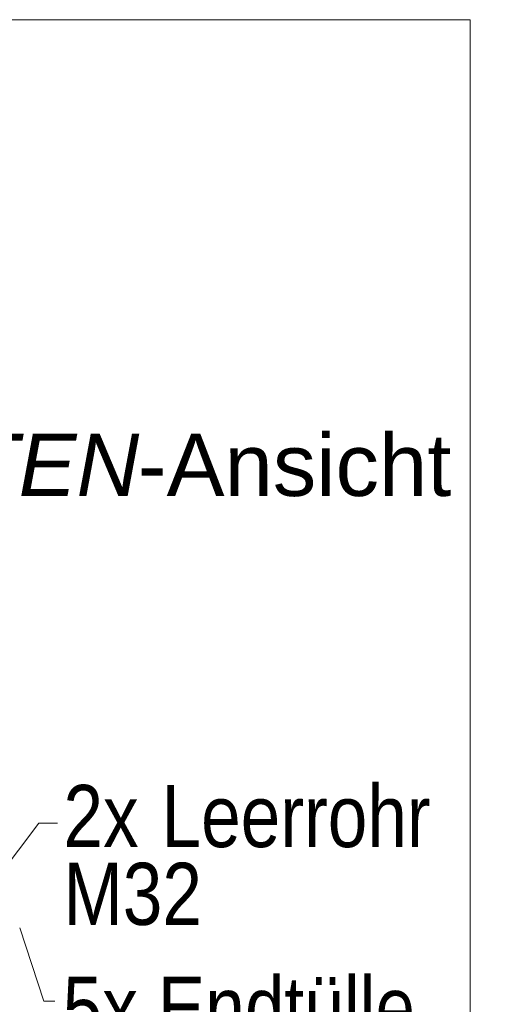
# Model space of a CAD drawing. Extents: x -620 to 300, y 62 to 1162.
# Tile 274 of 300: x 228 to 238, y 957 to 979. Entities that reach past the tile are written whole.
import ezdxf
from ezdxf.lldxf.tags import DXFTag

# ---------------------------------------------------------------- set-up
doc = ezdxf.new("R2010")
doc.units = 0
doc.layers.get('0').update_dxf_attribs({"lineweight": 13})
doc.layers.add('E_Detail_Beschriftung', color=7, linetype='Continuous', lineweight=13, true_color=0x009900)
doc.layers.add('E_Detail_Linie_Text_Bem', color=7, linetype='Continuous', lineweight=13)
doc.styles.get("Standard").update_dxf_attribs({"font": 'ARIALN.TTF'})
tags = doc.linetypes.add('fein_strichliert-A06G94EV8I', pattern=[4, 1, -2, 1]).pattern_tags.tags
tags[8:9] = [DXFTag(74, 4), DXFTag(75, 0), DXFTag(340, '0'), DXFTag(46, 0.0), DXFTag(50, 0.0), DXFTag(44, 0.0), DXFTag(45, 0.0)]
tags[6:7] = [DXFTag(74, 4), DXFTag(75, 0), DXFTag(340, '0'), DXFTag(46, 0.0), DXFTag(50, 0.0), DXFTag(44, 0.0), DXFTag(45, 0.0)]
tags[4:5] = [DXFTag(74, 4), DXFTag(75, 0), DXFTag(340, '0'), DXFTag(46, 0.0), DXFTag(50, 0.0), DXFTag(44, 0.0), DXFTag(45, 0.0)]

# ---------------------------------------------------------------- blocks, each defined once
blk = doc.blocks.new('Referenz-A06G94EW8I')
at = {"layer": 'E_Detail_Linie_Text_Bem', "linetype": 'fein_strichliert-A06G94EV8I', "ltscale": 0.65}
for p, q in [((237.664, 978.919), (174.894, 978.919)), ((237.664, 917.602), (237.664, 978.919))]:
    blk.add_line(p, q, dxfattribs=at)
at = {"layer": 'E_Detail_Linie_Text_Bem', "color": 0, "linetype": 'Continuous', "ltscale": 0.13}
for p, q in [((226.279, 958.611), (227.949, 960.819)), ((227.949, 960.819), (228.375, 960.819)), ((228.062, 956.812), (227.524, 958.46)), ((228.312, 956.812), (228.062, 956.812))]:
    blk.add_line(p, q, dxfattribs=at)
at = {"layer": 'E_Detail_Beschriftung', "linetype": 'Continuous', "lineweight": -2, "ltscale": 0.25, "char_height": 1.4, "attachment_point": 1}
for s, insert in [('{\\fArial|b0|i1;SEITEN}', (223.149, 969.59)), ('{\\fArial;-Ansicht}', (230.178, 969.59))]:
    blk.add_mtext(s, dxfattribs=dict(at, insert=insert))
at = {"layer": 'E_Detail_Beschriftung', "linetype": 'Continuous', "ltscale": 0.13, "char_height": 1.4, "attachment_point": 1}
for s, insert in [('{\\fArial Narrow;Leerrohr}', (230.715, 961.68)), ('{\\fArial Narrow;2x}', (228.506, 961.68)), ('{\\fArial Narrow;M32}', (228.506, 959.927)), ('{\\fArial Narrow;5x Endtülle}', (228.49, 957.363))]:
    blk.add_mtext(s, dxfattribs=dict(at, insert=insert))

msp = doc.modelspace()

# ---------------------------------------------------------------- block references
at = {"color": 8, "lineweight": 25, "ltscale": 0.25, "true_color": 0x808080}
msp.add_blockref('Referenz-A06G94EW8I', (0, 0), dxfattribs=at)

doc.saveas('drawing.dxf')
